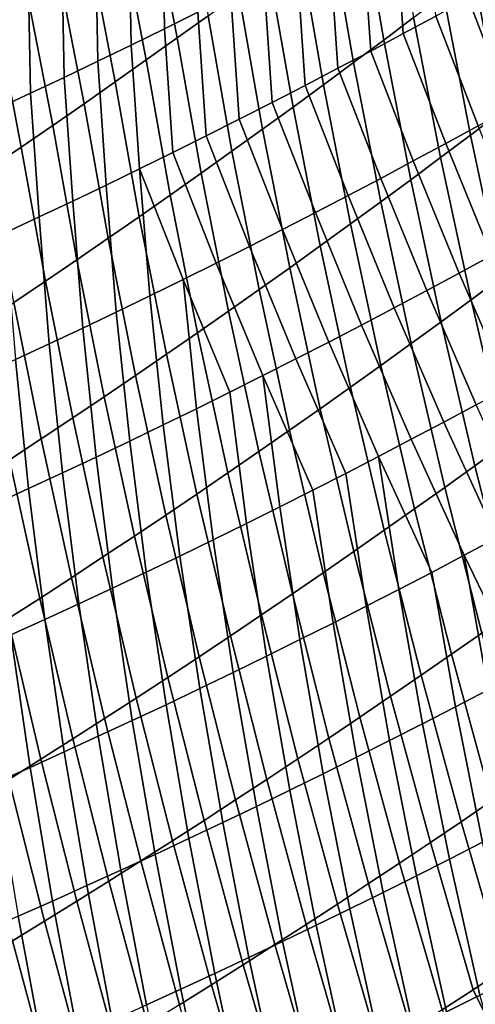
# Model space of a CAD drawing. Header units: metres. Extents: x -240 to 45, y -77 to 27.
# Tile 986 of 1056: x 28.7 to 29.95, y -27.53 to -24.83. Entities that reach past the tile are written whole.
import ezdxf

# ---------------------------------------------------------------- set-up
doc = ezdxf.new("R2010")
doc.units = ezdxf.units.M
doc.layers.add('solid_102011X2', color=7, linetype='CONTINUOUS')

msp = doc.modelspace()

# ---------------------------------------------------------------- linework, layer by layer
at = {"layer": 'solid_102011X2'}
for points in [[(29.7854, -24.822397, 83.785774), (29.703167, -24.884336, 83.740547), (29.638437, -24.508362, 83.522331), (29.720873, -24.445698, 83.566193)], [(29.220812, -24.817266, 83.306892), (29.136204, -24.878153, 83.264603), (29.068615, -24.522341, 83.032944), (29.153404, -24.460926, 83.073837)], [(29.186794, -24.470922, 120.194557), (29.095366, -24.51646, 120.240158), (29.101091, -24.853081, 120.043823), (29.192352, -24.807659, 119.997452)], [(29.733999, -24.526089, 119.710831), (29.756882, -24.866482, 119.517784), (29.84602, -24.818207, 119.46772), (29.823263, -24.477701, 119.66169)], [(29.136204, -24.878153, 83.264603), (29.051235, -24.938738, 83.222588), (28.983477, -24.583447, 82.992325), (29.068615, -24.522341, 83.032944)], [(29.095366, -24.51646, 120.240158), (29.003677, -24.561544, 120.285355), (29.009556, -24.89806, 120.08979), (29.101091, -24.853081, 120.043823)], [(29.703167, -24.884336, 83.740547), (29.620562, -24.94599, 83.695587), (29.555637, -24.570732, 83.478722), (29.638437, -24.508362, 83.522331)], [(29.644442, -24.574068, 119.759583), (29.667437, -24.914358, 119.567451), (29.756882, -24.866482, 119.517784), (29.733999, -24.526089, 119.710831)], [(29.003677, -24.561544, 120.285355), (28.91173, -24.606171, 120.330154), (28.917749, -24.942591, 120.135345), (29.009556, -24.89806, 120.08979)], [(29.620562, -24.94599, 83.695587), (29.537584, -25.007359, 83.650894), (29.472475, -24.632811, 83.435371), (29.555637, -24.570732, 83.478722)], [(29.554594, -24.621634, 119.807953), (29.577686, -24.961832, 119.616722), (29.667437, -24.914358, 119.567451), (29.644442, -24.574068, 119.759583)], [(28.91173, -24.606171, 120.330154), (28.819527, -24.650335, 120.374542), (28.825672, -24.986668, 120.180496), (28.917749, -24.942591, 120.135345)], [(29.051235, -24.938738, 83.222588), (28.965908, -24.99902, 83.180855), (28.897991, -24.644241, 82.951973), (28.983477, -24.583447, 82.992325)], [(29.537584, -25.007359, 83.650894), (29.454235, -25.068438, 83.606468), (29.388948, -24.694593, 83.392281), (29.472475, -24.632811, 83.435371)], [(29.464458, -24.668779, 119.855919), (29.487635, -25.008898, 119.665596), (29.577686, -24.961832, 119.616722), (29.554594, -24.621634, 119.807953)], [(30.103649, -25.021404, 84.130013), (30.022659, -25.083408, 84.082642), (29.948757, -24.69767, 83.876991), (30.029881, -24.634886, 83.922989)], [(28.819527, -24.650335, 120.374542), (28.72707, -24.694033, 120.418518), (28.73333, -25.030285, 120.225227), (28.825672, -24.986668, 120.180496)], [(28.965908, -24.99902, 83.180855), (28.880224, -25.058994, 83.139404), (28.812159, -24.704725, 82.911896), (28.897991, -24.644241, 82.951973)], [(29.374039, -24.715502, 119.903496), (29.397284, -25.05555, 119.714073), (29.487635, -25.008898, 119.665596), (29.464458, -24.668779, 119.855919)], [(28.72707, -24.694033, 120.418518), (28.634363, -24.737257, 120.46209), (28.640722, -25.073439, 120.269547), (28.73333, -25.030285, 120.225227)], [(28.880224, -25.058994, 83.139404), (28.794184, -25.118662, 83.098236), (28.725979, -24.764893, 82.872093), (28.812159, -24.704725, 82.911896)], [(29.283335, -24.761797, 119.950676), (29.306635, -25.101782, 119.762146), (29.397284, -25.05555, 119.714073), (29.374039, -24.715502, 119.903496)], [(29.454235, -25.068438, 83.606468), (29.370514, -25.129229, 83.562317), (29.305061, -24.756079, 83.349449), (29.388948, -24.694593, 83.392281)], [(30.022659, -25.083408, 84.082642), (29.941292, -25.14514, 84.03553), (29.867264, -24.760176, 83.831253), (29.948757, -24.69767, 83.876991)], [(30.138777, -25.02169, 119.135353), (30.023367, -24.720486, 119.36644), (29.934849, -24.769541, 119.417274), (30.050699, -25.070913, 119.187477)], [(28.794184, -25.118662, 83.098236), (28.707788, -25.17802, 83.057358), (28.639454, -24.824743, 82.832573), (28.725979, -24.764893, 82.872093)], [(29.192352, -24.807659, 119.997452), (29.215693, -25.147591, 119.809814), (29.306635, -25.101782, 119.762146), (29.283335, -24.761797, 119.950676)], [(29.370514, -25.129229, 83.562317), (29.286423, -25.189728, 83.51844), (29.220812, -24.817266, 83.306892), (29.305061, -24.756079, 83.349449)], [(29.941292, -25.14514, 84.03553), (29.859545, -25.206596, 83.988686), (29.7854, -24.822397, 83.785774), (29.867264, -24.760176, 83.831253)], [(30.050699, -25.070913, 119.187477), (29.934849, -24.769541, 119.417274), (29.84602, -24.818207, 119.46772), (29.962296, -25.119766, 119.239212)], [(28.707788, -25.17802, 83.057358), (28.621038, -25.237066, 83.016777), (28.552584, -24.884275, 82.793335), (28.639454, -24.824743, 82.832573)], [(29.101091, -24.853081, 120.043823), (29.124458, -25.19297, 119.857071), (29.215693, -25.147591, 119.809814), (29.192352, -24.807659, 119.997452)], [(29.286423, -25.189728, 83.51844), (29.201963, -25.249935, 83.474838), (29.136204, -24.878153, 83.264603), (29.220812, -24.817266, 83.306892)], [(29.859545, -25.206596, 83.988686), (29.777418, -25.267776, 83.942116), (29.703167, -24.884336, 83.740547), (29.7854, -24.822397, 83.785774)], [(29.962296, -25.119766, 119.239212), (29.84602, -24.818207, 119.46772), (29.756882, -24.866482, 119.517784), (29.873566, -25.168243, 119.290558)], [(29.009556, -24.89806, 120.08979), (29.032936, -25.237917, 119.903923), (29.124458, -25.19297, 119.857071), (29.101091, -24.853081, 120.043823)], [(29.201963, -25.249935, 83.474838), (29.117138, -25.309849, 83.431526), (29.051235, -24.938738, 83.222588), (29.136204, -24.878153, 83.264603)], [(29.873566, -25.168243, 119.290558), (29.756882, -24.866482, 119.517784), (29.667437, -24.914358, 119.567451), (29.784515, -25.216339, 119.341507)], [(28.917749, -24.942591, 120.135345), (28.941126, -25.282421, 119.950356), (29.032936, -25.237917, 119.903923), (29.009556, -24.89806, 120.08979)], [(29.777418, -25.267776, 83.942116), (29.694912, -25.32868, 83.895805), (29.620562, -24.94599, 83.695587), (29.703167, -24.884336, 83.740547)], [(29.784515, -25.216339, 119.341507), (29.667437, -24.914358, 119.567451), (29.577686, -24.961832, 119.616722), (29.695143, -25.264046, 119.392067)], [(28.825672, -24.986668, 120.180496), (28.849031, -25.326483, 119.996376), (28.941126, -25.282421, 119.950356), (28.917749, -24.942591, 120.135345)], [(29.117138, -25.309849, 83.431526), (29.031942, -25.369465, 83.388496), (28.965908, -24.99902, 83.180855), (29.051235, -24.938738, 83.222588)], [(29.694912, -25.32868, 83.895805), (29.612024, -25.389303, 83.849777), (29.537584, -25.007359, 83.650894), (29.620562, -24.94599, 83.695587)], [(28.73333, -25.030285, 120.225227), (28.756657, -25.370092, 120.041977), (28.849031, -25.326483, 119.996376), (28.825672, -24.986668, 120.180496)], [(29.695143, -25.264046, 119.392067), (29.577686, -24.961832, 119.616722), (29.487635, -25.008898, 119.665596), (29.605452, -25.311363, 119.44223)], [(29.031942, -25.369465, 83.388496), (28.946383, -25.428783, 83.345757), (28.880224, -25.058994, 83.139404), (28.965908, -24.99902, 83.180855)], [(29.605452, -25.311363, 119.44223), (29.487635, -25.008898, 119.665596), (29.397284, -25.05555, 119.714073), (29.515444, -25.358282, 119.491989)], [(29.612024, -25.389303, 83.849777), (29.528757, -25.449648, 83.804016), (29.454235, -25.068438, 83.606468), (29.537584, -25.007359, 83.650894)], [(28.640722, -25.073439, 120.269547), (28.664001, -25.413246, 120.087151), (28.756657, -25.370092, 120.041977), (28.73333, -25.030285, 120.225227)], [(28.946383, -25.428783, 83.345757), (28.860458, -25.487803, 83.303314), (28.794184, -25.118662, 83.098236), (28.880224, -25.058994, 83.139404)], [(29.515444, -25.358282, 119.491989), (29.397284, -25.05555, 119.714073), (29.306635, -25.101782, 119.762146), (29.425123, -25.404797, 119.541336)], [(29.528757, -25.449648, 83.804016), (29.44511, -25.509712, 83.758545), (29.370514, -25.129229, 83.562317), (29.454235, -25.068438, 83.606468)], [(30.106211, -25.475863, 84.271172), (30.02487, -25.536789, 84.222702), (29.941292, -25.14514, 84.03553), (30.022659, -25.083408, 84.082642)], [(28.860458, -25.487803, 83.303314), (28.774172, -25.54652, 83.261169), (28.707788, -25.17802, 83.057358), (28.794184, -25.118662, 83.098236)], [(29.425123, -25.404797, 119.541336), (29.306635, -25.101782, 119.762146), (29.215693, -25.147591, 119.809814), (29.334492, -25.450905, 119.590286)], [(30.087833, -25.427454, 119.022926), (29.962296, -25.119766, 119.239212), (29.873566, -25.168243, 119.290558), (29.999472, -25.476086, 119.075584)], [(29.334492, -25.450905, 119.590286), (29.215693, -25.147591, 119.809814), (29.124458, -25.19297, 119.857071), (29.243551, -25.496597, 119.638824)], [(29.44511, -25.509712, 83.758545), (29.361086, -25.56949, 83.713348), (29.286423, -25.189728, 83.51844), (29.370514, -25.129229, 83.562317)], [(30.02487, -25.536789, 84.222702), (29.943142, -25.597446, 84.1745), (29.859545, -25.206596, 83.988686), (29.941292, -25.14514, 84.03553)], [(29.999472, -25.476086, 119.075584), (29.873566, -25.168243, 119.290558), (29.784515, -25.216339, 119.341507), (29.910772, -25.524353, 119.127853)], [(28.774172, -25.54652, 83.261169), (28.687521, -25.604933, 83.21933), (28.621038, -25.237066, 83.016777), (28.707788, -25.17802, 83.057358)], [(29.243551, -25.496597, 119.638824), (29.124458, -25.19297, 119.857071), (29.032936, -25.237917, 119.903923), (29.152304, -25.541872, 119.686951)], [(29.361086, -25.56949, 83.713348), (29.276684, -25.628986, 83.668449), (29.201963, -25.249935, 83.474838), (29.286423, -25.189728, 83.51844)], [(29.910772, -25.524353, 119.127853), (29.784515, -25.216339, 119.341507), (29.695143, -25.264046, 119.392067), (29.821735, -25.57225, 119.179718)], [(29.943142, -25.597446, 84.1745), (29.861027, -25.657839, 84.126579), (29.777418, -25.267776, 83.942116), (29.859545, -25.206596, 83.988686)], [(28.968899, -25.631142, 119.781952), (29.060751, -25.586721, 119.734665), (29.032936, -25.237917, 119.903923), (28.941126, -25.282421, 119.950356)], [(29.060751, -25.586721, 119.734665), (29.152304, -25.541872, 119.686951), (29.032936, -25.237917, 119.903923)], [(29.276684, -25.628986, 83.668449), (29.191906, -25.688194, 83.623833), (29.117138, -25.309849, 83.431526), (29.201963, -25.249935, 83.474838)], [(28.876747, -25.675125, 119.828827), (28.968899, -25.631142, 119.781952), (28.941126, -25.282421, 119.950356), (28.849031, -25.326483, 119.996376)], [(29.821735, -25.57225, 119.179718), (29.695143, -25.264046, 119.392067), (29.605452, -25.311363, 119.44223), (29.732363, -25.619772, 119.231194)], [(29.861027, -25.657839, 84.126579), (29.778522, -25.717958, 84.078934), (29.694912, -25.32868, 83.895805), (29.777418, -25.267776, 83.942116)], [(29.191906, -25.688194, 83.623833), (29.106752, -25.747116, 83.579521), (29.031942, -25.369465, 83.388496), (29.117138, -25.309849, 83.431526)], [(29.732363, -25.619772, 119.231194), (29.605452, -25.311363, 119.44223), (29.515444, -25.358282, 119.491989), (29.642658, -25.666914, 119.282257)], [(28.7843, -25.718668, 119.875275), (28.876747, -25.675125, 119.828827), (28.849031, -25.326483, 119.996376), (28.756657, -25.370092, 120.041977)], [(29.778522, -25.717958, 84.078934), (29.695631, -25.777809, 84.03157), (29.612024, -25.389303, 83.849777), (29.694912, -25.32868, 83.895805)], [(29.642658, -25.666914, 119.282257), (29.515444, -25.358282, 119.491989), (29.425123, -25.404797, 119.541336), (29.552622, -25.713669, 119.332924)], [(28.691557, -25.761763, 119.921303), (28.7843, -25.718668, 119.875275), (28.756657, -25.370092, 120.041977), (28.664001, -25.413246, 120.087151)], [(29.106752, -25.747116, 83.579521), (29.021227, -25.805746, 83.5355), (28.946383, -25.428783, 83.345757), (29.031942, -25.369465, 83.388496)], [(29.695631, -25.777809, 84.03157), (29.612352, -25.837387, 83.984489), (29.528757, -25.449648, 83.804016), (29.612024, -25.389303, 83.849777)], [(29.552622, -25.713669, 119.332924), (29.425123, -25.404797, 119.541336), (29.334492, -25.450905, 119.590286), (29.462259, -25.760033, 119.383179)], [(29.021227, -25.805746, 83.5355), (28.935328, -25.864084, 83.491783), (28.860458, -25.487803, 83.303314), (28.946383, -25.428783, 83.345757)], [(29.462259, -25.760033, 119.383179), (29.334492, -25.450905, 119.590286), (29.243551, -25.496597, 119.638824), (29.371569, -25.806, 119.433029)], [(29.612352, -25.837387, 83.984489), (29.528685, -25.896692, 83.937698), (29.44511, -25.509712, 83.758545), (29.528757, -25.449648, 83.804016)], [(28.935328, -25.864084, 83.491783), (28.849058, -25.922131, 83.44838), (28.774172, -25.54652, 83.261169), (28.860458, -25.487803, 83.303314)], [(29.371569, -25.806, 119.433029), (29.243551, -25.496597, 119.638824), (29.152304, -25.541872, 119.686951), (29.280554, -25.851562, 119.48246)], [(30.134687, -25.789322, 118.873154), (29.999472, -25.476086, 119.075584), (29.910772, -25.524353, 119.127853), (30.046299, -25.837713, 118.926758)], [(29.528685, -25.896692, 83.937698), (29.444633, -25.955723, 83.891197), (29.361086, -25.56949, 83.713348), (29.44511, -25.509712, 83.758545)], [(30.046299, -25.837713, 118.926758), (29.910772, -25.524353, 119.127853), (29.821735, -25.57225, 119.179718), (29.957556, -25.885754, 118.979958)], [(28.849058, -25.922131, 83.44838), (28.762419, -25.979881, 83.405281), (28.687521, -25.604933, 83.21933), (28.774172, -25.54652, 83.261169)], [(29.097563, -25.941456, 119.580078), (29.189217, -25.896717, 119.531479), (29.152304, -25.541872, 119.686951), (29.060751, -25.586721, 119.734665)], [(29.189217, -25.896717, 119.531479), (29.280554, -25.851562, 119.48246), (29.152304, -25.541872, 119.686951)], [(30.117815, -25.934263, 84.392349), (30.036011, -25.994095, 84.342804), (29.943142, -25.597446, 84.1745), (30.02487, -25.536789, 84.222702)], [(29.444633, -25.955723, 83.891197), (29.360195, -26.014475, 83.845001), (29.276684, -25.628986, 83.668449), (29.361086, -25.56949, 83.713348)], [(29.957556, -25.885754, 118.979958), (29.821735, -25.57225, 119.179718), (29.732363, -25.619772, 119.231194), (29.868462, -25.933437, 119.032768)], [(28.762419, -25.979881, 83.405281), (28.675409, -26.037334, 83.362495), (28.60051, -25.663042, 83.177795), (28.687521, -25.604933, 83.21933)], [(29.00559, -25.985777, 119.628258), (29.097563, -25.941456, 119.580078), (29.060751, -25.586721, 119.734665), (28.968899, -25.631142, 119.781952)], [(30.036011, -25.994095, 84.342804), (29.95381, -26.053667, 84.293541), (29.861027, -25.657839, 84.126579), (29.943142, -25.597446, 84.1745)], [(28.913303, -26.029669, 119.67601), (29.00559, -25.985777, 119.628258), (28.968899, -25.631142, 119.781952), (28.876747, -25.675125, 119.828827)], [(29.360195, -26.014475, 83.845001), (29.275375, -26.072948, 83.799095), (29.191906, -25.688194, 83.623833), (29.276684, -25.628986, 83.668449)], [(29.868462, -25.933437, 119.032768), (29.732363, -25.619772, 119.231194), (29.642658, -25.666914, 119.282257), (29.779018, -25.980757, 119.085175)], [(29.95381, -26.053667, 84.293541), (29.871214, -26.112976, 84.244568), (29.778522, -25.717958, 84.078934), (29.861027, -25.657839, 84.126579)], [(28.820705, -26.073132, 119.723335), (28.913303, -26.029669, 119.67601), (28.876747, -25.675125, 119.828827), (28.7843, -25.718668, 119.875275)], [(29.275375, -26.072948, 83.799095), (29.190174, -26.131144, 83.753502), (29.106752, -25.747116, 83.579521), (29.191906, -25.688194, 83.623833)], [(29.779018, -25.980757, 119.085175), (29.642658, -25.666914, 119.282257), (29.552622, -25.713669, 119.332924), (29.689226, -26.027706, 119.137169)], [(29.689226, -26.027706, 119.137169), (29.552622, -25.713669, 119.332924), (29.462259, -25.760033, 119.383179), (29.599089, -26.074284, 119.188766)], [(29.871214, -26.112976, 84.244568), (29.788223, -26.172024, 84.195885), (29.695631, -25.777809, 84.03157), (29.778522, -25.717958, 84.078934)], [(28.727797, -26.116156, 119.770233), (28.820705, -26.073132, 119.723335), (28.7843, -25.718668, 119.875275), (28.691557, -25.761763, 119.921303)], [(28.634581, -26.158737, 119.816696), (28.727797, -26.116156, 119.770233), (28.691557, -25.761763, 119.921303), (28.598522, -25.804405, 119.966896)], [(29.190174, -26.131144, 83.753502), (29.104589, -26.189056, 83.708206), (29.021227, -25.805746, 83.5355), (29.106752, -25.747116, 83.579521)], [(29.599089, -26.074284, 119.188766), (29.462259, -25.760033, 119.383179), (29.371569, -25.806, 119.433029), (29.508606, -26.12048, 119.239944)], [(29.788223, -26.172024, 84.195885), (29.704836, -26.230806, 84.147491), (29.612352, -25.837387, 83.984489), (29.695631, -25.777809, 84.03157)], [(29.104589, -26.189056, 83.708206), (29.018627, -26.246685, 83.663231), (28.935328, -25.864084, 83.491783), (29.021227, -25.805746, 83.5355)], [(29.32662, -26.211706, 119.341064), (29.417784, -26.166288, 119.29071), (29.371569, -25.806, 119.433029), (29.280554, -25.851562, 119.48246)], [(29.417784, -26.166288, 119.29071), (29.508606, -26.12048, 119.239944), (29.371569, -25.806, 119.433029)], [(29.235121, -26.256725, 119.390999), (29.32662, -26.211706, 119.341064), (29.280554, -25.851562, 119.48246), (29.189217, -25.896717, 119.531479)], [(29.704836, -26.230806, 84.147491), (29.621056, -26.289324, 84.099396), (29.528685, -25.896692, 83.937698), (29.612352, -25.837387, 83.984489)], [(29.018627, -26.246685, 83.663231), (28.932285, -26.304029, 83.618568), (28.849058, -25.922131, 83.44838), (28.935328, -25.864084, 83.491783)], [(29.143286, -26.301342, 119.440506), (29.235121, -26.256725, 119.390999), (29.189217, -25.896717, 119.531479), (29.097563, -25.941456, 119.580078)], [(29.621056, -26.289324, 84.099396), (29.536884, -26.347572, 84.051598), (29.444633, -25.955723, 83.891197), (29.528685, -25.896692, 83.937698)], [(30.102673, -26.203861, 118.793053), (29.957556, -25.885754, 118.979958), (29.868462, -25.933437, 119.032768), (30.013815, -26.251656, 118.847214)], [(28.932285, -26.304029, 83.618568), (28.845566, -26.361088, 83.574219), (28.762419, -25.979881, 83.405281), (28.849058, -25.922131, 83.44838)], [(30.013815, -26.251656, 118.847214), (29.868462, -25.933437, 119.032768), (29.779018, -25.980757, 119.085175), (29.924593, -26.299107, 118.90097)], [(29.051119, -26.345549, 119.489594), (29.143286, -26.301342, 119.440506), (29.097563, -25.941456, 119.580078), (29.00559, -25.985777, 119.628258)], [(29.536884, -26.347572, 84.051598), (29.45232, -26.405554, 84.004112), (29.360195, -26.014475, 83.845001), (29.444633, -25.955723, 83.891197)], [(28.845566, -26.361088, 83.574219), (28.758471, -26.417856, 83.530197), (28.675409, -26.037334, 83.362495), (28.762419, -25.979881, 83.405281)], [(28.95862, -26.389338, 119.538254), (29.051119, -26.345549, 119.489594), (29.00559, -25.985777, 119.628258), (28.913303, -26.029669, 119.67601)], [(29.924593, -26.299107, 118.90097), (29.779018, -25.980757, 119.085175), (29.689226, -26.027706, 119.137169), (29.835005, -26.346207, 118.95433)], [(29.45232, -26.405554, 84.004112), (29.367365, -26.463266, 83.956924), (29.275375, -26.072948, 83.799095), (29.360195, -26.014475, 83.845001)], [(30.137945, -26.39567, 84.493225), (30.055565, -26.454393, 84.442642), (29.95381, -26.053667, 84.293541), (30.036011, -25.994095, 84.342804)], [(28.758471, -26.417856, 83.530197), (28.671, -26.474337, 83.486504), (28.588032, -26.094488, 83.32003), (28.675409, -26.037334, 83.362495)], [(28.865793, -26.432707, 119.586479), (28.95862, -26.389338, 119.538254), (28.913303, -26.029669, 119.67601), (28.820705, -26.073132, 119.723335)], [(29.654739, -26.439331, 119.059822), (29.745052, -26.39295, 119.007278), (29.689226, -26.027706, 119.137169), (29.599089, -26.074284, 119.188766)], [(29.745052, -26.39295, 119.007278), (29.835005, -26.346207, 118.95433), (29.689226, -26.027706, 119.137169)], [(30.055565, -26.454393, 84.442642), (29.972782, -26.512865, 84.392349), (29.871214, -26.112976, 84.244568), (29.95381, -26.053667, 84.293541)], [(28.77264, -26.475649, 119.634277), (28.865793, -26.432707, 119.586479), (28.820705, -26.073132, 119.723335), (28.727797, -26.116156, 119.770233)], [(29.367365, -26.463266, 83.956924), (29.282021, -26.520706, 83.910057), (29.190174, -26.131144, 83.753502), (29.275375, -26.072948, 83.799095)], [(29.564068, -26.485344, 119.111946), (29.654739, -26.439331, 119.059822), (29.599089, -26.074284, 119.188766), (29.508606, -26.12048, 119.239944)], [(28.679163, -26.518156, 119.681633), (28.77264, -26.475649, 119.634277), (28.727797, -26.116156, 119.770233), (28.634581, -26.158737, 119.816696)], [(29.473038, -26.530981, 119.163658), (29.564068, -26.485344, 119.111946), (29.508606, -26.12048, 119.239944), (29.417784, -26.166288, 119.29071)], [(29.972782, -26.512865, 84.392349), (29.889595, -26.571081, 84.342354), (29.788223, -26.172024, 84.195885), (29.871214, -26.112976, 84.244568)], [(29.282021, -26.520706, 83.910057), (29.196289, -26.577871, 83.863503), (29.104589, -26.189056, 83.708206), (29.190174, -26.131144, 83.753502)], [(29.381651, -26.576239, 119.214951), (29.473038, -26.530981, 119.163658), (29.417784, -26.166288, 119.29071), (29.32662, -26.211706, 119.341064)], [(29.889595, -26.571081, 84.342354), (29.806009, -26.62904, 84.292656), (29.704836, -26.230806, 84.147491), (29.788223, -26.172024, 84.195885)], [(29.196289, -26.577871, 83.863503), (29.110172, -26.634764, 83.817276), (29.018627, -26.246685, 83.663231), (29.104589, -26.189056, 83.708206)], [(29.289913, -26.621111, 119.265816), (29.381651, -26.576239, 119.214951), (29.32662, -26.211706, 119.341064), (29.235121, -26.256725, 119.390999)], [(29.806009, -26.62904, 84.292656), (29.722021, -26.686743, 84.243271), (29.621056, -26.289324, 84.099396), (29.704836, -26.230806, 84.147491)], [(29.110172, -26.634764, 83.817276), (29.023668, -26.69138, 83.771362), (28.932285, -26.304029, 83.618568), (29.018627, -26.246685, 83.663231)], [(29.197823, -26.665588, 119.316261), (29.289913, -26.621111, 119.265816), (29.235121, -26.256725, 119.390999), (29.143286, -26.301342, 119.440506)], [(30.168468, -26.573721, 118.674759), (30.013815, -26.251656, 118.847214), (29.924593, -26.299107, 118.90097), (30.079428, -26.621254, 118.729897)], [(29.023668, -26.69138, 83.771362), (28.936781, -26.747717, 83.725784), (28.845566, -26.361088, 83.574219), (28.932285, -26.304029, 83.618568)], [(29.105383, -26.709667, 119.36628), (29.197823, -26.665588, 119.316261), (29.143286, -26.301342, 119.440506), (29.051119, -26.345549, 119.489594)], [(29.722021, -26.686743, 84.243271), (29.637636, -26.744184, 84.194191), (29.536884, -26.347572, 84.051598), (29.621056, -26.289324, 84.099396)], [(29.9002, -26.715321, 118.838951), (29.990004, -26.668457, 118.78463), (29.924593, -26.299107, 118.90097), (29.835005, -26.346207, 118.95433)], [(29.990004, -26.668457, 118.78463), (30.079428, -26.621254, 118.729897), (29.924593, -26.299107, 118.90097)], [(28.936781, -26.747717, 83.725784), (28.84951, -26.803774, 83.680534), (28.758471, -26.417856, 83.530197), (28.845566, -26.361088, 83.574219)], [(29.012598, -26.753342, 119.415863), (29.105383, -26.709667, 119.36628), (29.051119, -26.345549, 119.489594), (28.95862, -26.389338, 119.538254)], [(29.637636, -26.744184, 84.194191), (29.552853, -26.801369, 84.145424), (29.45232, -26.405554, 84.004112), (29.536884, -26.347572, 84.051598)], [(29.810017, -26.761841, 118.892868), (29.9002, -26.715321, 118.838951), (29.835005, -26.346207, 118.95433), (29.745052, -26.39295, 119.007278)], [(28.919466, -26.796606, 119.465012), (29.012598, -26.753342, 119.415863), (28.95862, -26.389338, 119.538254), (28.865793, -26.432707, 119.586479)], [(29.719456, -26.80801, 118.946373), (29.810017, -26.761841, 118.892868), (29.745052, -26.39295, 119.007278), (29.654739, -26.439331, 119.059822)], [(28.84951, -26.803774, 83.680534), (28.761858, -26.85955, 83.63562), (28.671, -26.474337, 83.486504), (28.758471, -26.417856, 83.530197)], [(29.552853, -26.801369, 84.145424), (29.46767, -26.85829, 84.096977), (29.367365, -26.463266, 83.956924), (29.45232, -26.405554, 84.004112)], [(28.825991, -26.839451, 119.513725), (28.919466, -26.796606, 119.465012), (28.865793, -26.432707, 119.586479), (28.77264, -26.475649, 119.634277)], [(29.628519, -26.853825, 118.999466), (29.719456, -26.80801, 118.946373), (29.654739, -26.439331, 119.059822), (29.564068, -26.485344, 119.111946)], [(28.761858, -26.85955, 83.63562), (28.673824, -26.915043, 83.591042), (28.583155, -26.530523, 83.443138), (28.671, -26.474337, 83.486504)], [(29.46767, -26.85829, 84.096977), (29.382095, -26.914948, 84.048851), (29.282021, -26.520706, 83.910057), (29.367365, -26.463266, 83.956924)], [(28.732176, -26.881872, 119.562004), (28.825991, -26.839451, 119.513725), (28.77264, -26.475649, 119.634277), (28.679163, -26.518156, 119.681633)], [(29.537209, -26.899279, 119.052132), (29.628519, -26.853825, 118.999466), (29.564068, -26.485344, 119.111946), (29.473038, -26.530981, 119.163658)], [(28.638021, -26.923864, 119.609833), (28.732176, -26.881872, 119.562004), (28.679163, -26.518156, 119.681633), (28.585365, -26.560223, 119.728554)], [(29.382095, -26.914948, 84.048851), (29.296125, -26.97134, 84.001053), (29.196289, -26.577871, 83.863503), (29.282021, -26.520706, 83.910057)], [(30.083002, -26.916746, 84.521942), (29.999527, -26.974104, 84.470657), (29.889595, -26.571081, 84.342354), (29.972782, -26.512865, 84.392349)], [(29.445526, -26.944361, 119.104385), (29.537209, -26.899279, 119.052132), (29.473038, -26.530981, 119.163658), (29.381651, -26.576239, 119.214951)], [(29.296125, -26.97134, 84.001053), (29.209763, -27.027468, 83.953575), (29.110172, -26.634764, 83.817276), (29.196289, -26.577871, 83.863503)], [(29.353474, -26.989071, 119.156212), (29.445526, -26.944361, 119.104385), (29.381651, -26.576239, 119.214951), (29.289913, -26.621111, 119.265816)], [(29.999527, -26.974104, 84.470657), (29.915648, -27.031216, 84.419678), (29.806009, -26.62904, 84.292656), (29.889595, -26.571081, 84.342354)], [(29.209763, -27.027468, 83.953575), (29.123009, -27.083328, 83.906433), (29.023668, -26.69138, 83.771362), (29.110172, -26.634764, 83.817276)], [(29.261053, -27.033398, 119.207603), (29.353474, -26.989071, 119.156212), (29.289913, -26.621111, 119.265816), (29.197823, -26.665588, 119.316261)], [(29.915648, -27.031216, 84.419678), (29.83136, -27.088078, 84.369011), (29.722021, -26.686743, 84.243271), (29.806009, -26.62904, 84.292656)], [(29.123009, -27.083328, 83.906433), (29.035864, -27.138918, 83.859634), (28.936781, -26.747717, 83.725784), (29.023668, -26.69138, 83.771362)], [(29.168268, -27.077337, 119.258575), (29.261053, -27.033398, 119.207603), (29.197823, -26.665588, 119.316261), (29.105383, -26.709667, 119.36628)], [(29.83136, -27.088078, 84.369011), (29.746668, -27.144688, 84.318665), (29.637636, -26.744184, 84.194191), (29.722021, -26.686743, 84.243271)], [(29.974461, -27.08729, 118.739296), (30.064552, -27.040676, 118.683983), (29.990004, -26.668457, 118.78463), (29.9002, -26.715321, 118.838951)], [(29.075117, -27.120882, 119.309105), (29.168268, -27.077337, 119.258575), (29.105383, -26.709667, 119.36628), (29.012598, -26.753342, 119.415863)], [(29.883972, -27.133572, 118.794189), (29.974461, -27.08729, 118.739296), (29.9002, -26.715321, 118.838951), (29.810017, -26.761841, 118.892868)], [(29.746668, -27.144688, 84.318665), (29.661573, -27.201048, 84.268646), (29.552853, -26.801369, 84.145424), (29.637636, -26.744184, 84.194191)], [(29.035864, -27.138918, 83.859634), (28.94833, -27.194239, 83.813164), (28.84951, -26.803774, 83.680534), (28.936781, -26.747717, 83.725784)], [(28.981606, -27.164026, 119.3592), (29.075117, -27.120882, 119.309105), (29.012598, -26.753342, 119.415863), (28.919466, -26.796606, 119.465012)], [(29.793091, -27.179516, 118.848679), (29.883972, -27.133572, 118.794189), (29.810017, -26.761841, 118.892868), (29.719456, -26.80801, 118.946373)], [(28.887732, -27.206766, 119.408859), (28.981606, -27.164026, 119.3592), (28.919466, -26.796606, 119.465012), (28.825991, -26.839451, 119.513725)], [(28.94833, -27.194239, 83.813164), (28.860409, -27.249287, 83.767044), (28.761858, -26.85955, 83.63562), (28.84951, -26.803774, 83.680534)], [(29.661573, -27.201048, 84.268646), (29.576075, -27.257153, 84.218948), (29.46767, -26.85829, 84.096977), (29.552853, -26.801369, 84.145424)], [(29.701818, -27.225119, 118.90274), (29.793091, -27.179516, 118.848679), (29.719456, -26.80801, 118.946373), (29.628519, -26.853825, 118.999466)], [(28.793501, -27.24909, 119.458069), (28.887732, -27.206766, 119.408859), (28.825991, -26.839451, 119.513725), (28.732176, -26.881872, 119.562004)], [(29.610155, -27.27037, 118.95639), (29.701818, -27.225119, 118.90274), (29.628519, -26.853825, 118.999466), (29.537209, -26.899279, 119.052132)], [(28.860409, -27.249287, 83.767044), (28.7721, -27.30406, 83.721275), (28.673824, -26.915043, 83.591042), (28.761858, -26.85955, 83.63562)], [(29.576075, -27.257153, 84.218948), (29.490177, -27.313004, 84.169579), (29.382095, -26.914948, 84.048851), (29.46767, -26.85829, 84.096977)], [(28.698914, -27.290995, 119.506836), (28.793501, -27.24909, 119.458069), (28.732176, -26.881872, 119.562004), (28.638021, -26.923864, 119.609833)], [(29.518103, -27.315266, 119.009613), (29.610155, -27.27037, 118.95639), (29.537209, -26.899279, 119.052132), (29.445526, -26.944361, 119.104385)], [(28.7721, -27.30406, 83.721275), (28.683407, -27.358559, 83.67585), (28.585413, -26.970253, 83.546806), (28.673824, -26.915043, 83.591042)], [(29.490177, -27.313004, 84.169579), (29.403879, -27.368601, 84.120544), (29.296125, -26.97134, 84.001053), (29.382095, -26.914948, 84.048851)], [(29.425663, -27.359798, 119.062416), (29.518103, -27.315266, 119.009613), (29.445526, -26.944361, 119.104385), (29.353474, -26.989071, 119.156212)], [(29.403879, -27.368601, 84.120544), (29.317181, -27.423939, 84.071846), (29.209763, -27.027468, 83.953575), (29.296125, -26.97134, 84.001053)], [(29.33284, -27.403961, 119.114784), (29.425663, -27.359798, 119.062416), (29.353474, -26.989071, 119.156212), (29.261053, -27.033398, 119.207603)], [(30.117777, -27.380213, 84.580513), (30.03351, -27.436449, 84.528275), (29.915648, -27.031216, 84.419678), (29.999527, -26.974104, 84.470657)], [(29.317181, -27.423939, 84.071846), (29.230087, -27.479017, 84.023483), (29.123009, -27.083328, 83.906433), (29.209763, -27.027468, 83.953575)], [(29.239632, -27.447748, 119.166718), (29.33284, -27.403961, 119.114784), (29.261053, -27.033398, 119.207603), (29.168268, -27.077337, 119.258575)], [(30.03351, -27.436449, 84.528275), (29.94883, -27.492447, 84.476349), (29.83136, -27.088078, 84.369011), (29.915648, -27.031216, 84.419678)], [(29.230087, -27.479017, 84.023483), (29.142597, -27.533836, 83.975471), (29.035864, -27.138918, 83.859634), (29.123009, -27.083328, 83.906433)], [(29.146044, -27.491152, 119.218216), (29.239632, -27.447748, 119.166718), (29.168268, -27.077337, 119.258575), (29.075117, -27.120882, 119.309105)], [(29.94883, -27.492447, 84.476349), (29.863741, -27.548203, 84.424751), (29.746668, -27.144688, 84.318665), (29.83136, -27.088078, 84.369011)], [(29.966761, -27.507326, 118.711464), (30.057623, -27.461298, 118.655571), (29.974461, -27.08729, 118.739296), (29.883972, -27.133572, 118.794189)], [(29.052074, -27.534168, 119.269279), (29.146044, -27.491152, 119.218216), (29.075117, -27.120882, 119.309105), (28.981606, -27.164026, 119.3592)], [(29.142597, -27.533836, 83.975471), (29.054712, -27.588394, 83.927811), (28.94833, -27.194239, 83.813164), (29.035864, -27.138918, 83.859634)], [(29.863741, -27.548203, 84.424751), (29.778244, -27.603714, 84.373489), (29.661573, -27.201048, 84.268646), (29.746668, -27.144688, 84.318665)], [(29.875488, -27.553032, 118.766945), (29.966761, -27.507326, 118.711464), (29.883972, -27.133572, 118.794189), (29.793091, -27.179516, 118.848679)], [(28.957727, -27.576786, 119.319893), (29.052074, -27.534168, 119.269279), (28.981606, -27.164026, 119.3592), (28.887732, -27.206766, 119.408859)], [(29.054712, -27.588394, 83.927811), (28.966434, -27.642691, 83.880501), (28.860409, -27.249287, 83.767044), (28.94833, -27.194239, 83.813164)], [(29.778244, -27.603714, 84.373489), (29.692339, -27.658981, 84.322556), (29.576075, -27.257153, 84.218948), (29.661573, -27.201048, 84.268646)], [(29.783806, -27.598406, 118.821999), (29.875488, -27.553032, 118.766945), (29.793091, -27.179516, 118.848679), (29.701818, -27.225119, 118.90274)], [(28.863005, -27.619003, 119.370064), (28.957727, -27.576786, 119.319893), (28.887732, -27.206766, 119.408859), (28.793501, -27.24909, 119.458069)], [(29.691717, -27.643444, 118.87664), (29.783806, -27.598406, 118.821999), (29.701818, -27.225119, 118.90274), (29.610155, -27.27037, 118.95639)], [(28.767906, -27.660809, 119.419785), (28.863005, -27.619003, 119.370064), (28.793501, -27.24909, 119.458069), (28.698914, -27.290995, 119.506836)], [(28.966434, -27.642691, 83.880501), (28.877766, -27.69672, 83.833549), (28.7721, -27.30406, 83.721275), (28.860409, -27.249287, 83.767044)], [(29.692339, -27.658981, 84.322556), (29.606028, -27.714003, 84.271965), (29.490177, -27.313004, 84.169579), (29.576075, -27.257153, 84.218948)], [(29.599224, -27.688139, 118.930855), (29.691717, -27.643444, 118.87664), (29.610155, -27.27037, 118.95639), (29.518103, -27.315266, 119.009613)], [(28.672436, -27.7022, 119.469055), (28.767906, -27.660809, 119.419785), (28.698914, -27.290995, 119.506836), (28.603971, -27.332474, 119.555153)], [(28.877766, -27.69672, 83.833549), (28.788704, -27.750484, 83.786949), (28.683407, -27.358559, 83.67585), (28.7721, -27.30406, 83.721275)], [(29.606028, -27.714003, 84.271965), (29.519312, -27.768778, 84.221718), (29.403879, -27.368601, 84.120544), (29.490177, -27.313004, 84.169579)], [(29.506325, -27.732483, 118.984642), (29.599224, -27.688139, 118.930855), (29.518103, -27.315266, 119.009613), (29.425663, -27.359798, 119.062416)], [(28.788704, -27.750484, 83.786949), (28.699255, -27.803982, 83.740723), (28.59433, -27.412781, 83.630783), (28.683407, -27.358559, 83.67585)], [(29.413023, -27.776468, 119.037994), (29.506325, -27.732483, 118.984642), (29.425663, -27.359798, 119.062416), (29.33284, -27.403961, 119.114784)], [(29.519312, -27.768778, 84.221718), (29.432192, -27.823303, 84.171814), (29.317181, -27.423939, 84.071846), (29.403879, -27.368601, 84.120544)], [(29.319321, -27.820091, 119.090912), (29.413023, -27.776468, 119.037994), (29.33284, -27.403961, 119.114784), (29.239632, -27.447748, 119.166718)], [(29.225218, -27.863342, 119.143394), (29.319321, -27.820091, 119.090912), (29.239632, -27.447748, 119.166718), (29.146044, -27.491152, 119.218216)], [(29.432192, -27.823303, 84.171814), (29.344671, -27.877579, 84.122261), (29.230087, -27.479017, 84.023483), (29.317181, -27.423939, 84.071846)], [(29.94883, -27.492447, 84.476349), (30.03351, -27.436449, 84.528275), (30.203867, -27.797121, 84.646248), (30.125546, -27.848145, 84.597054)], [(29.130718, -27.906214, 119.195435), (29.225218, -27.863342, 119.143394), (29.146044, -27.491152, 119.218216), (29.052074, -27.534168, 119.269279)], [(29.344671, -27.877579, 84.122261), (29.256748, -27.931604, 84.073059), (29.142597, -27.533836, 83.975471), (29.230087, -27.479017, 84.023483)], [(29.863741, -27.548203, 84.424751), (29.94883, -27.492447, 84.476349), (30.125546, -27.848145, 84.597054), (30.047018, -27.898882, 84.548225)], [(29.875488, -27.553032, 118.766945), (29.985252, -27.903309, 118.689819), (30.074167, -27.859116, 118.634949), (29.966761, -27.507326, 118.711464)]]:
    msp.add_3dface(points, dxfattribs=at)

doc.saveas('drawing.dxf')
